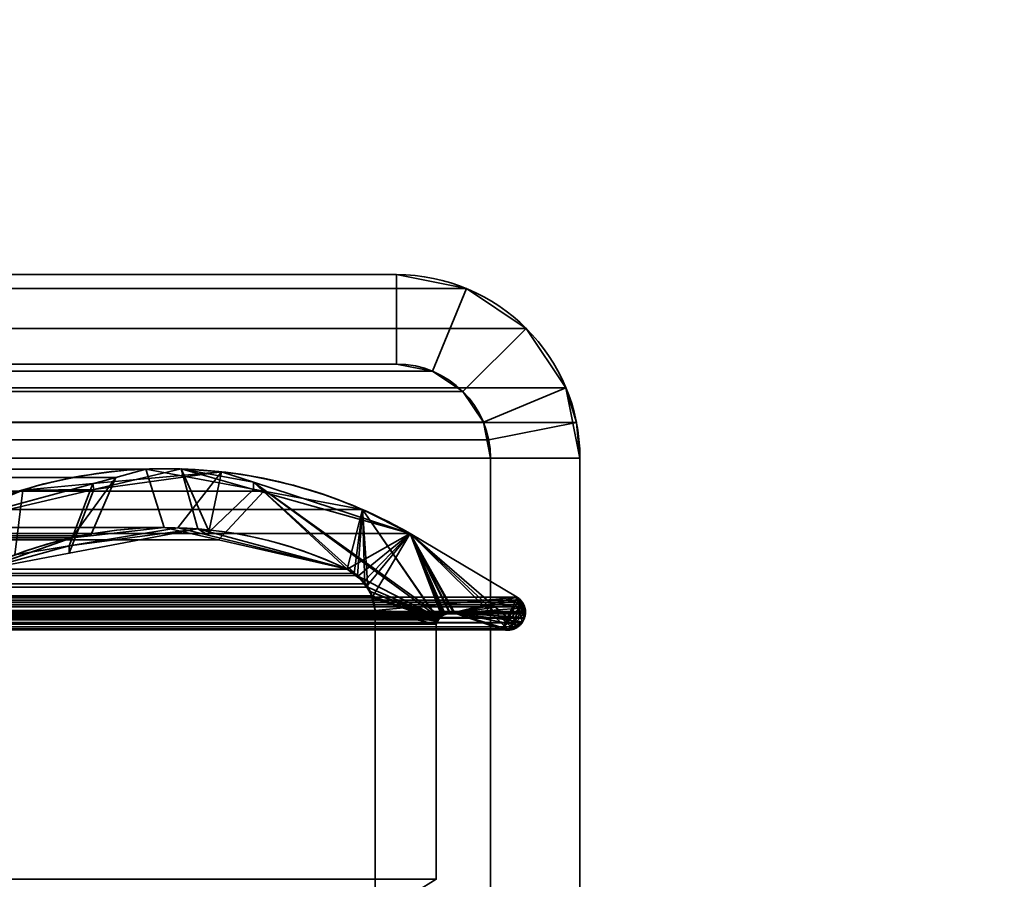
# Model space of a CAD drawing. Header units: millimetres. Extents: x -603 to 3703, y -121 to 193.
# Tile 689 of 1056: x 1967 to 1984, y 7 to 22. Entities that reach past the tile are written whole.
import ezdxf

# ---------------------------------------------------------------- set-up
doc = ezdxf.new("R2010")
doc.units = ezdxf.units.MM
doc.layers.add('152', color=7, linetype='Continuous', true_color=0xffffff)

# ---------------------------------------------------------------- blocks, each defined once
blk = doc.blocks.new('UG_SURFACE_069')
at = {"layer": '152', "color": 7, "linetype": 'Continuous', "lineweight": 35}
for points in [[(1028.805, 13.867, 2018.445), (1971.195, 13.867, 2018.445), (1969.219, 14.236, 2016.469)], [(1030.781, 14.236, 2016.469), (1028.805, 13.867, 2018.445), (1969.219, 14.236, 2016.469)], [(1969.219, 14.236, 2016.469), (1968.712, 14.098, 2015.962), (1031.288, 14.098, 2015.962), (1030.781, 14.236, 2016.469)], [(1968.712, 14.098, 2015.962), (1969.219, 14.236, 2016.469), (1969.522, 13.256, 2016.772), (1968.288, 13.119, 2015.538)], [(1970.436, 13.048, 2017.686), (1969.522, 13.256, 2016.772), (1969.219, 14.236, 2016.469), (1971.195, 13.867, 2018.445)], [(1031.288, 14.098, 2015.962), (1968.712, 14.098, 2015.962), (1966.363, 13.458, 2013.613), (1033.637, 13.458, 2013.613)], [(1967.977, 13.084, 2015.227), (1966.432, 12.543, 2013.682), (1966.363, 13.458, 2013.613), (1968.712, 14.098, 2015.962)], [(1968.288, 13.119, 2015.538), (1967.977, 13.084, 2015.227), (1968.712, 14.098, 2015.962)], [(1972.85, 13.558, 2020.1), (1971.195, 13.867, 2018.445), (1028.805, 13.867, 2018.445), (1027.15, 13.558, 2020.1)], [(1971.195, 13.867, 2018.445), (1972.85, 13.558, 2020.1), (1972.595, 12.557, 2019.845), (1970.436, 13.048, 2017.686)], [(1027.15, 13.558, 2020.1), (1026.348, 13.155, 2020.902), (1973.652, 13.155, 2020.902)], [(1027.15, 13.558, 2020.1), (1973.652, 13.155, 2020.902), (1972.85, 13.558, 2020.1)], [(1972.713, 12.484, 2019.963), (1972.595, 12.557, 2019.845), (1972.85, 13.558, 2020.1)], [(1972.85, 13.558, 2020.1), (1972.77, 12.449, 2020.02), (1972.713, 12.484, 2019.963)], [(1972.89, 12.314, 2020.139), (1972.77, 12.449, 2020.02), (1972.85, 13.558, 2020.1)], [(1972.85, 13.558, 2020.1), (1972.942, 12.254, 2020.192), (1972.89, 12.314, 2020.139)], [(1973.01, 12.108, 2020.26), (1972.942, 12.254, 2020.192), (1972.85, 13.558, 2020.1), (1974.12, 11.706, 2021.37)], [(1974.183, 11.77, 2021.433), (1974.127, 11.713, 2021.377), (1972.85, 13.558, 2020.1), (1973.652, 13.155, 2020.902)], [(1974.127, 11.713, 2021.377), (1974.12, 11.706, 2021.37), (1972.85, 13.558, 2020.1)], [(1970.436, 13.048, 2017.686), (1029.564, 13.045, 2017.686), (1030.499, 13.256, 2016.751)], [(1030.499, 13.256, 2016.751), (1031.696, 12.978, 2015.554), (1968.288, 13.119, 2015.538)], [(1968.288, 13.119, 2015.538), (1969.522, 13.256, 2016.772), (1030.499, 13.256, 2016.751)], [(1969.522, 13.256, 2016.772), (1970.436, 13.048, 2017.686), (1030.499, 13.256, 2016.751)], [(1975.445, 12.088, 2022.695), (1973.652, 13.155, 2020.902), (1026.348, 13.155, 2020.902), (1024.555, 12.088, 2022.695)], [(1967.977, 13.084, 2015.227), (1968.288, 13.119, 2015.538), (1031.696, 12.978, 2015.554)], [(1967.977, 13.084, 2015.227), (1031.696, 12.978, 2015.554), (1033.568, 12.543, 2013.682)], [(1033.568, 12.543, 2013.682), (1966.432, 12.543, 2013.682), (1967.977, 13.084, 2015.227)], [(1973.652, 13.155, 2020.902), (1975.378, 11.555, 2022.628), (1975.346, 11.541, 2022.596), (1975.291, 11.544, 2022.541)], [(1973.652, 13.155, 2020.902), (1975.461, 11.591, 2022.711), (1975.46, 11.59, 2022.71), (1975.378, 11.555, 2022.628)], [(1973.652, 13.155, 2020.902), (1974.199, 11.786, 2021.449), (1974.183, 11.77, 2021.433)], [(1973.652, 13.155, 2020.902), (1974.4, 11.817, 2021.65), (1974.385, 11.819, 2021.636)], [(1975.528, 11.658, 2022.778), (1975.461, 11.591, 2022.711), (1973.652, 13.155, 2020.902), (1975.445, 12.088, 2022.695)], [(1973.652, 13.155, 2020.902), (1974.323, 11.826, 2021.573), (1974.313, 11.823, 2021.564)], [(1975.291, 11.544, 2022.541), (1975.197, 11.548, 2022.447), (1974.4, 11.817, 2021.65), (1973.652, 13.155, 2020.902)], [(1974.385, 11.819, 2021.636), (1974.323, 11.826, 2021.573), (1973.652, 13.155, 2020.902)], [(1974.313, 11.823, 2021.564), (1974.239, 11.799, 2021.489), (1974.199, 11.786, 2021.449), (1973.652, 13.155, 2020.902)], [(1972.595, 12.557, 2019.845), (1027.405, 12.557, 2019.845), (1029.564, 13.045, 2017.686)], [(1029.564, 13.045, 2017.686), (1970.436, 13.048, 2017.686), (1972.595, 12.557, 2019.845)], [(1027.29, 12.475, 2019.96), (1027.405, 12.557, 2019.845), (1972.595, 12.557, 2019.845)], [(1972.595, 12.557, 2019.845), (1972.713, 12.484, 2019.963), (1027.29, 12.475, 2019.96)], [(1972.77, 12.449, 2020.02), (1027.11, 12.316, 2020.14), (1027.153, 12.377, 2020.097)], [(1972.77, 12.449, 2020.02), (1972.89, 12.314, 2020.139), (1027.11, 12.316, 2020.14)], [(1027.153, 12.377, 2020.097), (1027.29, 12.475, 2019.96), (1972.713, 12.484, 2019.963)], [(1972.713, 12.484, 2019.963), (1972.77, 12.449, 2020.02), (1027.153, 12.377, 2020.097)], [(1972.942, 12.254, 2020.192), (1026.993, 12.107, 2020.257), (1027.022, 12.19, 2020.228)], [(1972.942, 12.254, 2020.192), (1973.01, 12.108, 2020.26), (1026.993, 12.107, 2020.257)], [(1027.022, 12.19, 2020.228), (1027.11, 12.316, 2020.14), (1972.89, 12.314, 2020.139)], [(1972.89, 12.314, 2020.139), (1972.942, 12.254, 2020.192), (1027.022, 12.19, 2020.228)], [(1024.555, 12.088, 2022.695), (1024.501, 12.038, 2022.749), (1975.498, 12.036, 2022.748)], [(1975.498, 12.036, 2022.748), (1975.445, 12.088, 2022.695), (1024.555, 12.088, 2022.695)], [(1026.955, 11.998, 2020.295), (1026.993, 12.107, 2020.257), (1973.01, 12.108, 2020.26)], [(1973.01, 12.108, 2020.26), (1973.025, 12.075, 2020.275), (1026.955, 11.998, 2020.295)], [(1973.025, 12.075, 2020.275), (1973.062, 11.866, 2020.312), (1026.955, 11.998, 2020.295)], [(1974.12, 11.706, 2021.37), (1973.025, 12.075, 2020.275), (1973.01, 12.108, 2020.26)], [(1974.12, 11.706, 2021.37), (1974.089, 11.633, 2021.339), (1973.062, 11.866, 2020.312), (1973.025, 12.075, 2020.275)], [(1975.568, 11.736, 2022.818), (1975.445, 12.088, 2022.695), (1975.498, 12.036, 2022.748)], [(1975.568, 11.736, 2022.818), (1975.531, 11.662, 2022.781), (1975.528, 11.658, 2022.778), (1975.445, 12.088, 2022.695)], [(1024.422, 11.898, 2022.828), (1024.416, 11.838, 2022.835), (1975.585, 11.846, 2022.835)], [(1024.432, 11.926, 2022.818), (1024.422, 11.898, 2022.828), (1975.585, 11.846, 2022.835)], [(1975.552, 11.965, 2022.802), (1024.447, 11.966, 2022.803), (1024.432, 11.926, 2022.818)], [(1024.432, 11.926, 2022.818), (1975.569, 11.932, 2022.819), (1975.552, 11.965, 2022.802)], [(1024.432, 11.926, 2022.818), (1975.57, 11.927, 2022.82), (1975.569, 11.932, 2022.819)], [(1975.585, 11.846, 2022.835), (1975.57, 11.927, 2022.82), (1024.432, 11.926, 2022.818)], [(1024.452, 11.978, 2022.799), (1024.447, 11.966, 2022.803), (1975.552, 11.965, 2022.802)], [(1975.552, 11.965, 2022.802), (1024.476, 12.015, 2022.774), (1024.452, 11.978, 2022.799)], [(1024.501, 12.038, 2022.749), (1024.476, 12.015, 2022.774), (1975.533, 12.003, 2022.783)], [(1024.476, 12.015, 2022.774), (1975.552, 11.965, 2022.802), (1975.533, 12.003, 2022.783)], [(1975.533, 12.003, 2022.783), (1975.498, 12.036, 2022.748), (1024.501, 12.038, 2022.749)], [(1973.062, 11.866, 2020.312), (1026.938, 11.866, 2020.312), (1026.955, 11.998, 2020.295)], [(1975.568, 11.736, 2022.818), (1975.498, 12.036, 2022.748), (1975.533, 12.003, 2022.783), (1975.552, 11.965, 2022.802)], [(1975.552, 11.965, 2022.802), (1975.585, 11.838, 2022.835), (1975.584, 11.809, 2022.835)], [(1975.552, 11.965, 2022.802), (1975.569, 11.932, 2022.819), (1975.57, 11.927, 2022.82)], [(1975.57, 11.927, 2022.82), (1975.585, 11.846, 2022.835), (1975.585, 11.838, 2022.835), (1975.552, 11.965, 2022.802)], [(1975.584, 11.809, 2022.835), (1975.572, 11.745, 2022.822), (1975.568, 11.736, 2022.818), (1975.552, 11.965, 2022.802)], [(1975.585, 11.838, 2022.835), (1024.416, 11.838, 2022.835), (1024.415, 11.828, 2022.835)], [(1024.415, 11.828, 2022.835), (1024.424, 11.758, 2022.826), (1975.585, 11.838, 2022.835)], [(1024.416, 11.838, 2022.835), (1975.585, 11.838, 2022.835), (1975.585, 11.846, 2022.835)], [(1975.584, 11.809, 2022.835), (1975.585, 11.838, 2022.835), (1024.424, 11.758, 2022.826)], [(1975.584, 11.809, 2022.835), (1024.424, 11.758, 2022.826), (1024.428, 11.745, 2022.822)], [(1024.428, 11.745, 2022.822), (1975.572, 11.745, 2022.822), (1975.584, 11.809, 2022.835)], [(1024.432, 11.736, 2022.818), (1975.568, 11.736, 2022.818), (1975.572, 11.745, 2022.822), (1024.428, 11.745, 2022.822)], [(1975.531, 11.662, 2022.781), (1024.432, 11.736, 2022.818), (1024.469, 11.662, 2022.781)], [(1975.531, 11.662, 2022.781), (1975.568, 11.736, 2022.818), (1024.432, 11.736, 2022.818)], [(1974.4, 11.817, 2021.65), (1975.197, 11.548, 2022.447), (1024.803, 11.548, 2022.447), (1025.6, 11.817, 2021.65)], [(1974.4, 11.817, 2021.65), (1025.6, 11.817, 2021.65), (1025.614, 11.818, 2021.636)], [(1974.323, 11.826, 2021.573), (1025.614, 11.818, 2021.636), (1025.687, 11.82, 2021.563)], [(1974.323, 11.826, 2021.573), (1974.385, 11.819, 2021.636), (1025.614, 11.818, 2021.636)], [(1025.614, 11.818, 2021.636), (1974.385, 11.819, 2021.636), (1974.4, 11.817, 2021.65)], [(1025.687, 11.82, 2021.563), (1974.313, 11.823, 2021.564), (1974.323, 11.826, 2021.573)], [(1974.313, 11.823, 2021.564), (1025.687, 11.82, 2021.563), (1025.717, 11.821, 2021.533)], [(1025.717, 11.821, 2021.533), (1974.239, 11.799, 2021.489), (1974.313, 11.823, 2021.564)], [(1025.717, 11.821, 2021.533), (1025.76, 11.8, 2021.49), (1974.239, 11.799, 2021.489)], [(1974.199, 11.786, 2021.449), (1025.76, 11.8, 2021.49), (1025.818, 11.772, 2021.432)], [(1974.199, 11.786, 2021.449), (1974.239, 11.799, 2021.489), (1025.76, 11.8, 2021.49)], [(1025.818, 11.772, 2021.432), (1974.183, 11.77, 2021.433), (1974.199, 11.786, 2021.449)], [(1974.183, 11.77, 2021.433), (1025.818, 11.772, 2021.432), (1025.826, 11.768, 2021.424)], [(1025.826, 11.768, 2021.424), (1974.127, 11.713, 2021.377), (1974.183, 11.77, 2021.433)], [(1025.826, 11.768, 2021.424), (1025.873, 11.713, 2021.377), (1974.127, 11.713, 2021.377)], [(1026.938, 6.719, 2020.312), (1026.938, 11.866, 2020.312), (1973.062, 11.866, 2020.312), (1973.062, 6.719, 2020.312)], [(1973.062, 6.719, 2020.312), (1973.062, 11.866, 2020.312), (1974.089, 11.633, 2021.339), (1974.089, 7.354, 2021.339)], [(1024.469, 11.662, 2022.781), (1024.472, 11.658, 2022.778), (1975.528, 11.658, 2022.778), (1975.531, 11.662, 2022.781)], [(1975.528, 11.658, 2022.778), (1024.472, 11.658, 2022.778), (1024.539, 11.592, 2022.711)], [(1024.539, 11.592, 2022.711), (1975.461, 11.591, 2022.711), (1975.528, 11.658, 2022.778)], [(1975.46, 11.59, 2022.71), (1024.539, 11.592, 2022.711), (1024.541, 11.59, 2022.709)], [(1975.46, 11.59, 2022.71), (1975.461, 11.591, 2022.711), (1024.539, 11.592, 2022.711)], [(1975.46, 11.59, 2022.71), (1024.541, 11.59, 2022.709), (1024.622, 11.555, 2022.628)], [(1024.622, 11.555, 2022.628), (1975.378, 11.555, 2022.628), (1975.46, 11.59, 2022.71)], [(1974.12, 11.706, 2021.37), (1025.873, 11.713, 2021.377), (1025.88, 11.705, 2021.37)], [(1974.12, 11.706, 2021.37), (1974.127, 11.713, 2021.377), (1025.873, 11.713, 2021.377)], [(1025.88, 11.705, 2021.37), (1974.089, 11.633, 2021.339), (1974.12, 11.706, 2021.37)], [(1025.88, 11.705, 2021.37), (1025.911, 11.633, 2021.339), (1974.089, 11.633, 2021.339)], [(1974.089, 7.354, 2021.339), (1974.089, 11.633, 2021.339), (1025.911, 11.633, 2021.339), (1025.911, 7.354, 2021.339)], [(1975.378, 11.555, 2022.628), (1024.622, 11.555, 2022.628), (1024.658, 11.54, 2022.592)], [(1975.346, 11.541, 2022.596), (1975.378, 11.555, 2022.628), (1024.658, 11.54, 2022.592)], [(1975.346, 11.541, 2022.596), (1024.658, 11.54, 2022.592), (1024.709, 11.541, 2022.541)], [(1024.709, 11.541, 2022.541), (1975.291, 11.544, 2022.541), (1975.346, 11.541, 2022.596)], [(1975.291, 11.544, 2022.541), (1024.709, 11.541, 2022.541), (1024.783, 11.543, 2022.467)], [(1024.783, 11.543, 2022.467), (1975.197, 11.548, 2022.447), (1975.291, 11.544, 2022.541)], [(1024.783, 11.543, 2022.467), (1024.803, 11.548, 2022.447), (1975.197, 11.548, 2022.447)]]:
    blk.add_3dface(points, dxfattribs=at)
blk = doc.blocks.new('UG_SURFACE_070')
at = {"layer": '152', "color": 7, "linetype": 'Continuous', "lineweight": 35}
for points in [[(1967.931, 12.826, 2015.181), (1970.088, 13.234, 2017.338), (1969.808, 14.239, 2017.058), (1968.343, 13.896, 2015.593)], [(1968.343, 13.896, 2015.593), (1969.808, 14.239, 2017.058), (1970.486, 14.191, -8.75)], [(1969.808, 14.239, 2017.058), (1971.022, 14.015, -8.75), (1970.486, 14.191, -8.75)], [(1969.808, 14.239, 2017.058), (1971.022, 13.897, 2018.272), (1971.022, 14.015, -8.75)], [(1969.808, 14.239, 2017.058), (1970.088, 13.234, 2017.338), (1970.278, 13.183, 2017.528)], [(1971.022, 13.897, 2018.272), (1969.808, 14.239, 2017.058), (1970.278, 13.183, 2017.528)], [(1968.328, 13.993, -8.75), (1970.486, 14.191, -8.75), (1969.753, 13.253, -8.75), (1967.929, 12.948, -8.75)], [(1970.486, 14.191, -8.75), (1968.328, 13.993, -8.75), (1968.343, 13.896, 2015.593)], [(1970.261, 13.128, -8.75), (1969.753, 13.253, -8.75), (1970.486, 14.191, -8.75)], [(1970.486, 14.191, -8.75), (1971.022, 14.015, -8.75), (1972.595, 12.557, -8.75), (1970.261, 13.128, -8.75)], [(1965.663, 13.267, 2012.913), (1968.343, 13.896, 2015.593), (1967.151, 13.885, -8.75)], [(1968.343, 13.896, 2015.593), (1965.663, 13.267, 2012.913), (1966.432, 12.543, 2013.682), (1967.931, 12.826, 2015.181)], [(1967.151, 13.885, -8.75), (1965.663, 13.267, -8.75), (1965.663, 13.267, 2012.913)], [(1967.018, 12.796, -8.75), (1966.432, 12.543, -8.75), (1965.663, 13.267, -8.75), (1967.151, 13.885, -8.75)], [(1967.929, 12.948, -8.75), (1967.018, 12.796, -8.75), (1967.151, 13.885, -8.75), (1968.328, 13.993, -8.75)], [(1968.343, 13.896, 2015.593), (1968.328, 13.993, -8.75), (1967.151, 13.885, -8.75)], [(1970.278, 13.183, 2017.528), (1972.595, 12.557, 2019.845), (1973.652, 13.155, 2020.902), (1971.022, 13.897, 2018.272)], [(1973.652, 13.155, -8.75), (1971.022, 14.015, -8.75), (1971.022, 13.897, 2018.272)], [(1971.022, 14.015, -8.75), (1974.142, 11.736, -8.75), (1972.786, 12.435, -8.75), (1972.771, 12.445, -8.75)], [(1972.771, 12.445, -8.75), (1972.595, 12.557, -8.75), (1971.022, 14.015, -8.75)], [(1971.022, 14.015, -8.75), (1973.652, 13.155, -8.75), (1974.223, 11.8, -8.75), (1974.174, 11.762, -8.75)], [(1974.174, 11.762, -8.75), (1974.142, 11.736, -8.75), (1971.022, 14.015, -8.75)], [(1971.022, 13.897, 2018.272), (1973.652, 13.155, 2020.902), (1973.652, 13.155, -8.75)], [(1970.088, 13.234, 2017.338), (1967.929, 12.948, -8.75), (1969.753, 13.253, -8.75)], [(1970.088, 13.234, 2017.338), (1967.931, 12.826, 2015.181), (1967.929, 12.948, -8.75)], [(1970.088, 13.234, 2017.338), (1969.753, 13.253, -8.75), (1970.261, 13.128, -8.75)], [(1970.261, 13.128, -8.75), (1970.278, 13.183, 2017.528), (1970.088, 13.234, 2017.338)], [(1970.278, 13.183, 2017.528), (1970.261, 13.128, -8.75), (1972.595, 12.557, -8.75)], [(1972.595, 12.557, -8.75), (1972.595, 12.557, 2019.845), (1970.278, 13.183, 2017.528)], [(1973.652, 13.155, 2020.902), (1972.595, 12.557, 2019.845), (1972.765, 12.429, 2020.015)], [(1972.765, 12.429, 2020.015), (1972.872, 12.349, 2020.123), (1973.652, 13.155, 2020.902)], [(1973.652, 13.155, 2020.902), (1972.872, 12.349, 2020.123), (1972.918, 12.268, 2020.169)], [(1972.918, 12.268, 2020.169), (1973.02, 12.091, 2020.27), (1973.652, 13.155, 2020.902)], [(1975.445, 12.088, 2022.695), (1973.652, 13.155, 2020.902), (1973.02, 12.091, 2020.27), (1973.021, 12.086, 2020.271)], [(1975.445, 12.088, -8.75), (1973.652, 13.155, -8.75), (1973.652, 13.155, 2020.902), (1975.445, 12.088, 2022.695)], [(1975.197, 11.548, -8.75), (1974.4, 11.817, -8.75), (1973.652, 13.155, -8.75), (1975.445, 12.088, -8.75)], [(1973.652, 13.155, -8.75), (1974.323, 11.826, -8.75), (1974.319, 11.825, -8.75)], [(1974.319, 11.825, -8.75), (1974.24, 11.805, -8.75), (1973.652, 13.155, -8.75)], [(1974.24, 11.805, -8.75), (1974.223, 11.8, -8.75), (1973.652, 13.155, -8.75)], [(1974.4, 11.817, -8.75), (1974.323, 11.826, -8.75), (1973.652, 13.155, -8.75)], [(1967.929, 12.948, -8.75), (1967.931, 12.826, 2015.181), (1966.432, 12.543, 2013.682)], [(1966.432, 12.543, 2013.682), (1967.018, 12.796, -8.75), (1967.929, 12.948, -8.75)], [(1972.771, 12.445, -8.75), (1972.765, 12.429, 2020.015), (1972.595, 12.557, 2019.845)], [(1972.595, 12.557, 2019.845), (1972.595, 12.557, -8.75), (1972.771, 12.445, -8.75)], [(1972.765, 12.429, 2020.015), (1972.771, 12.445, -8.75), (1972.786, 12.435, -8.75)], [(1972.786, 12.435, -8.75), (1972.872, 12.349, 2020.123), (1972.765, 12.429, 2020.015)], [(1972.915, 12.269, -8.75), (1972.786, 12.435, -8.75), (1974.142, 11.736, -8.75)], [(1972.786, 12.435, -8.75), (1972.918, 12.268, 2020.169), (1972.872, 12.349, 2020.123)], [(1972.786, 12.435, -8.75), (1972.915, 12.269, -8.75), (1972.918, 12.268, 2020.169)], [(1974.142, 11.736, -8.75), (1972.982, 12.182, -8.75), (1972.915, 12.269, -8.75)], [(1972.918, 12.268, 2020.169), (1972.915, 12.269, -8.75), (1972.982, 12.182, -8.75)], [(1972.982, 12.182, -8.75), (1973.02, 12.091, 2020.27), (1972.918, 12.268, 2020.169)], [(1972.982, 12.182, -8.75), (1974.142, 11.736, -8.75), (1974.126, 11.706, -8.75)], [(1973.007, 12.083, -8.75), (1972.982, 12.182, -8.75), (1974.126, 11.706, -8.75)], [(1973.02, 12.091, 2020.27), (1972.982, 12.182, -8.75), (1973.007, 12.083, -8.75)], [(1973.007, 12.083, -8.75), (1973.021, 12.086, 2020.271), (1973.02, 12.091, 2020.27)], [(1973.021, 12.086, 2020.271), (1973.007, 12.083, -8.75), (1973.062, 11.866, -8.75)], [(1974.126, 11.706, -8.75), (1974.089, 11.633, -8.75), (1973.062, 11.866, -8.75), (1973.007, 12.083, -8.75)], [(1973.021, 12.086, 2020.271), (1973.062, 11.866, 2020.312), (1975.445, 12.088, 2022.695)], [(1973.062, 11.866, -8.75), (1973.062, 11.866, 2020.312), (1973.021, 12.086, 2020.271)], [(1975.445, 12.088, 2022.695), (1973.062, 11.866, 2020.312), (1974.26, 11.815, 2021.51), (1974.319, 11.816, 2021.569)], [(1974.319, 11.816, 2021.569), (1974.4, 11.817, 2021.65), (1975.445, 12.088, 2022.695)], [(1975.483, 12.051, 2022.733), (1975.445, 12.088, 2022.695), (1974.4, 11.817, 2021.65)], [(1975.445, 12.088, -8.75), (1975.469, 12.07, -8.75), (1975.483, 12.054, -8.75), (1975.197, 11.548, -8.75)], [(1975.469, 12.07, -8.75), (1975.445, 12.088, -8.75), (1975.445, 12.088, 2022.695)], [(1975.445, 12.088, 2022.695), (1975.483, 12.051, 2022.733), (1975.469, 12.07, -8.75)], [(1975.483, 12.051, 2022.733), (1975.483, 12.054, -8.75), (1975.469, 12.07, -8.75)], [(1975.54, 11.988, 2022.79), (1975.533, 12.004, 2022.783), (1975.483, 12.051, 2022.733), (1974.4, 11.817, 2021.65)], [(1975.575, 11.911, 2022.825), (1975.54, 11.988, 2022.79), (1974.4, 11.817, 2021.65)], [(1974.4, 11.817, 2021.65), (1975.585, 11.83, 2022.835), (1975.576, 11.909, 2022.826), (1975.575, 11.911, 2022.825)], [(1975.197, 11.548, -8.75), (1975.483, 12.054, -8.75), (1975.541, 11.988, -8.75)], [(1975.3, 11.539, -8.75), (1975.197, 11.548, -8.75), (1975.541, 11.988, -8.75)], [(1975.3, 11.539, -8.75), (1975.541, 11.988, -8.75), (1975.546, 11.982, -8.75), (1975.57, 11.91, -8.75)], [(1975.57, 11.91, -8.75), (1975.584, 11.868, -8.75), (1975.58, 11.831, -8.75), (1975.3, 11.539, -8.75)], [(1975.541, 11.988, -8.75), (1975.483, 12.054, -8.75), (1975.483, 12.051, 2022.733)], [(1975.483, 12.051, 2022.733), (1975.533, 12.004, 2022.783), (1975.541, 11.988, -8.75)], [(1975.533, 12.004, 2022.783), (1975.54, 11.988, 2022.79), (1975.541, 11.988, -8.75)], [(1975.57, 11.91, -8.75), (1975.546, 11.982, -8.75), (1975.54, 11.988, 2022.79)], [(1975.54, 11.988, 2022.79), (1975.575, 11.911, 2022.825), (1975.57, 11.91, -8.75)], [(1975.546, 11.982, -8.75), (1975.541, 11.988, -8.75), (1975.54, 11.988, 2022.79)], [(1975.584, 11.868, -8.75), (1975.57, 11.91, -8.75), (1975.575, 11.911, 2022.825)], [(1975.58, 11.831, -8.75), (1975.584, 11.868, -8.75), (1975.575, 11.911, 2022.825)], [(1975.575, 11.911, 2022.825), (1975.576, 11.909, 2022.826), (1975.58, 11.831, -8.75)], [(1975.576, 11.909, 2022.826), (1975.585, 11.83, 2022.835), (1975.58, 11.831, -8.75)], [(1974.089, 11.633, -8.75), (1974.089, 7.354, -8.75), (1973.062, 6.719, -8.75), (1973.062, 11.866, -8.75)], [(1973.062, 11.866, 2020.312), (1974.163, 11.759, 2021.413), (1974.172, 11.764, 2021.422)], [(1973.062, 11.866, 2020.312), (1974.107, 11.682, 2021.357), (1974.124, 11.705, 2021.374)], [(1974.172, 11.764, 2021.422), (1974.24, 11.804, 2021.49), (1973.062, 11.866, 2020.312)], [(1974.24, 11.804, 2021.49), (1974.26, 11.815, 2021.51), (1973.062, 11.866, 2020.312)], [(1973.062, 11.866, 2020.312), (1974.089, 11.633, 2021.339), (1974.107, 11.682, 2021.357)], [(1974.124, 11.705, 2021.374), (1974.163, 11.759, 2021.413), (1973.062, 11.866, 2020.312)], [(1974.089, 7.354, 2021.339), (1974.089, 11.633, 2021.339), (1973.062, 11.866, 2020.312), (1973.062, 6.719, 2020.312)], [(1973.062, 6.719, 2020.312), (1973.062, 11.866, 2020.312), (1973.062, 11.866, -8.75), (1973.062, 6.719, -8.75)], [(1974.163, 11.759, 2021.413), (1974.124, 11.705, 2021.374), (1974.126, 11.706, -8.75)], [(1974.163, 11.759, 2021.413), (1974.126, 11.706, -8.75), (1974.142, 11.736, -8.75)], [(1974.163, 11.759, 2021.413), (1974.142, 11.736, -8.75), (1974.174, 11.762, -8.75)], [(1974.174, 11.762, -8.75), (1974.172, 11.764, 2021.422), (1974.163, 11.759, 2021.413)], [(1974.223, 11.8, -8.75), (1974.24, 11.804, 2021.49), (1974.172, 11.764, 2021.422)], [(1974.172, 11.764, 2021.422), (1974.174, 11.762, -8.75), (1974.223, 11.8, -8.75)], [(1974.223, 11.8, -8.75), (1974.24, 11.805, -8.75), (1974.24, 11.804, 2021.49)], [(1974.26, 11.815, 2021.51), (1974.24, 11.805, -8.75), (1974.319, 11.825, -8.75)], [(1974.26, 11.815, 2021.51), (1974.24, 11.804, 2021.49), (1974.24, 11.805, -8.75)], [(1974.319, 11.825, -8.75), (1974.319, 11.816, 2021.569), (1974.26, 11.815, 2021.51)], [(1974.319, 11.816, 2021.569), (1974.319, 11.825, -8.75), (1974.323, 11.826, -8.75)], [(1974.319, 11.816, 2021.569), (1974.323, 11.826, -8.75), (1974.4, 11.817, -8.75)], [(1974.4, 11.817, -8.75), (1974.4, 11.817, 2021.65), (1974.319, 11.816, 2021.569)], [(1975.572, 11.745, 2022.822), (1975.585, 11.825, 2022.835), (1975.585, 11.83, 2022.835), (1974.4, 11.817, 2021.65)], [(1974.4, 11.817, -8.75), (1975.197, 11.548, -8.75), (1975.197, 11.548, 2022.447), (1974.4, 11.817, 2021.65)], [(1975.478, 11.614, 2022.728), (1974.4, 11.817, 2021.65), (1975.299, 11.544, 2022.549), (1975.397, 11.557, 2022.647)], [(1974.4, 11.817, 2021.65), (1975.197, 11.548, 2022.447), (1975.248, 11.537, 2022.498), (1975.299, 11.544, 2022.549)], [(1974.4, 11.817, 2021.65), (1975.536, 11.674, 2022.786), (1975.572, 11.745, 2022.822)], [(1975.478, 11.614, 2022.728), (1975.529, 11.658, 2022.779), (1975.536, 11.674, 2022.786), (1974.4, 11.817, 2021.65)], [(1975.58, 11.831, -8.75), (1975.572, 11.745, -8.75), (1975.534, 11.674, -8.75), (1975.3, 11.539, -8.75)], [(1975.536, 11.674, 2022.786), (1975.534, 11.674, -8.75), (1975.572, 11.745, -8.75)], [(1975.572, 11.745, -8.75), (1975.572, 11.745, 2022.822), (1975.536, 11.674, 2022.786)], [(1975.58, 11.831, -8.75), (1975.585, 11.825, 2022.835), (1975.572, 11.745, 2022.822)], [(1975.572, 11.745, 2022.822), (1975.572, 11.745, -8.75), (1975.58, 11.831, -8.75)], [(1975.58, 11.831, -8.75), (1975.585, 11.83, 2022.835), (1975.585, 11.825, 2022.835)], [(1974.107, 11.682, 2021.357), (1974.089, 11.633, -8.75), (1974.126, 11.706, -8.75)], [(1974.107, 11.682, 2021.357), (1974.089, 11.633, 2021.339), (1974.089, 11.633, -8.75)], [(1974.089, 7.354, -8.75), (1974.089, 11.633, -8.75), (1974.089, 11.633, 2021.339), (1974.089, 7.354, 2021.339)], [(1974.126, 11.706, -8.75), (1974.124, 11.705, 2021.374), (1974.107, 11.682, 2021.357)], [(1975.396, 11.56, -8.75), (1975.32, 11.537, -8.75), (1975.3, 11.539, -8.75), (1975.534, 11.674, -8.75)], [(1975.477, 11.612, -8.75), (1975.425, 11.569, -8.75), (1975.396, 11.56, -8.75), (1975.534, 11.674, -8.75)], [(1975.397, 11.557, 2022.647), (1975.396, 11.56, -8.75), (1975.425, 11.569, -8.75)], [(1975.397, 11.557, 2022.647), (1975.402, 11.558, 2022.652), (1975.433, 11.573, 2022.682), (1975.478, 11.614, 2022.728)], [(1975.425, 11.569, -8.75), (1975.402, 11.558, 2022.652), (1975.397, 11.557, 2022.647)], [(1975.425, 11.569, -8.75), (1975.433, 11.573, 2022.682), (1975.402, 11.558, 2022.652)], [(1975.433, 11.573, 2022.682), (1975.425, 11.569, -8.75), (1975.477, 11.612, -8.75)], [(1975.477, 11.612, -8.75), (1975.478, 11.614, 2022.728), (1975.433, 11.573, 2022.682)], [(1975.534, 11.674, -8.75), (1975.52, 11.647, -8.75), (1975.477, 11.612, -8.75)], [(1975.478, 11.614, 2022.728), (1975.477, 11.612, -8.75), (1975.52, 11.647, -8.75)], [(1975.52, 11.647, -8.75), (1975.529, 11.658, 2022.779), (1975.478, 11.614, 2022.728)], [(1975.529, 11.658, 2022.779), (1975.52, 11.647, -8.75), (1975.534, 11.674, -8.75)], [(1975.534, 11.674, -8.75), (1975.536, 11.674, 2022.786), (1975.529, 11.658, 2022.779)], [(1975.248, 11.537, 2022.498), (1975.197, 11.548, -8.75), (1975.3, 11.539, -8.75)], [(1975.248, 11.537, 2022.498), (1975.197, 11.548, 2022.447), (1975.197, 11.548, -8.75)], [(1975.3, 11.539, -8.75), (1975.299, 11.544, 2022.549), (1975.248, 11.537, 2022.498)], [(1975.396, 11.56, -8.75), (1975.397, 11.557, 2022.647), (1975.299, 11.544, 2022.549)], [(1975.299, 11.544, 2022.549), (1975.32, 11.537, -8.75), (1975.396, 11.56, -8.75)], [(1975.299, 11.544, 2022.549), (1975.3, 11.539, -8.75), (1975.32, 11.537, -8.75)]]:
    blk.add_3dface(points, dxfattribs=at)
blk = doc.blocks.new('UG_SURFACE_094')
at = {"layer": '152', "color": 252, "linetype": 'Continuous', "lineweight": 35}
for points in [[(1973.42, 17.5, 2020.67), (1026.58, 17.5, 2020.67), (1025.401, 17.266, 2021.849), (1974.599, 17.266, 2021.849)], [(1026.58, 17.5, 2020.67), (1973.42, 17.5, 2020.67), (1965.11, 17.5, 2012.36), (1034.89, 17.5, 2012.36)], [(1973.42, 16, 2020.67), (1965.11, 16, 2012.36), (1965.11, 17.5, 2012.36), (1973.42, 17.5, 2020.67)], [(1973.42, 17.5, 2020.67), (1974.599, 17.266, 2021.849), (1974.025, 15.88, 2021.275), (1973.42, 16, 2020.67)], [(1974.599, 17.266, 2021.849), (1025.401, 17.266, 2021.849), (1024.402, 16.598, 2022.848), (1975.598, 16.598, 2022.848)], [(1974.599, 17.266, 2021.849), (1975.598, 16.598, 2022.848), (1974.537, 15.537, 2021.787), (1974.025, 15.88, 2021.275)], [(1975.598, 16.598, 2022.848), (1024.402, 16.598, 2022.848), (1023.734, 15.599, 2023.515), (1976.266, 15.599, 2023.515)], [(1974.88, 15.025, 2022.13), (1974.537, 15.537, 2021.787), (1975.598, 16.598, 2022.848), (1976.266, 15.599, 2023.515)], [(1974.537, 15.537, 2021.787), (1025.463, 15.537, 2021.787), (1025.975, 15.88, 2021.275), (1974.025, 15.88, 2021.275)], [(1974.025, 15.88, 2021.275), (1025.975, 15.88, 2021.275), (1026.58, 16, 2020.67), (1973.42, 16, 2020.67)], [(1026.58, 16, 2020.67), (1034.89, 16, 2012.36), (1965.11, 16, 2012.36), (1973.42, 16, 2020.67)], [(1976.441, 15.021, 2023.691), (1976.266, 15.599, 2023.515), (1023.734, 15.599, 2023.515), (1023.559, 15.021, 2023.691)], [(1974.88, 15.025, 2022.13), (1025.12, 15.025, 2022.13), (1025.463, 15.537, 2021.787), (1974.537, 15.537, 2021.787)], [(1974.97, 14.728, 2022.22), (1974.88, 15.025, 2022.13), (1976.266, 15.599, 2023.515), (1976.441, 15.021, 2023.691)], [(1023.559, 15.021, 2023.691), (1023.5, 14.42, 2023.75), (1976.5, 14.42, 2023.75)], [(1023.559, 15.021, 2023.691), (1976.5, 14.42, 2023.75), (1976.441, 15.021, 2023.691)], [(1025.03, 14.728, 2022.22), (1025.12, 15.025, 2022.13), (1974.88, 15.025, 2022.13), (1974.97, 14.728, 2022.22)], [(1975, 14.42, 2022.25), (1974.97, 14.728, 2022.22), (1976.441, 15.021, 2023.691), (1976.5, 14.42, 2023.75)], [(1975, 14.42, 2022.25), (1025, 14.42, 2022.25), (1025.03, 14.728, 2022.22)], [(1974.97, 14.728, 2022.22), (1975, 14.42, 2022.25), (1025.03, 14.728, 2022.22)], [(1023.5, -29.92, 2023.75), (1976.5, -29.92, 2023.75), (1976.5, 14.42, 2023.75), (1023.5, 14.42, 2023.75)], [(1025, -29.92, 2022.25), (1025, 14.42, 2022.25), (1975, 14.42, 2022.25), (1975, -29.92, 2022.25)], [(1975, -29.92, 2022.25), (1975, 14.42, 2022.25), (1976.5, 14.42, 2023.75), (1976.5, -29.92, 2023.75)]]:
    blk.add_3dface(points, dxfattribs=at)
blk = doc.blocks.new('UG_SURFACE_095')
at = {"layer": '152', "color": 252, "linetype": 'Continuous', "lineweight": 35}
for points in [[(1973.42, 17.5, 2020.67), (1973.42, 17.5, -8.75), (1965.11, 17.5, -8.75), (1965.11, 17.5, 2012.36)], [(1973.42, 16, -8.75), (1965.11, 16, -8.75), (1965.11, 17.5, -8.75), (1973.42, 17.5, -8.75)], [(1973.42, 17.5, 2020.67), (1965.11, 17.5, 2012.36), (1965.11, 16, 2012.36), (1973.42, 16, 2020.67)], [(1974.599, 17.266, 2021.849), (1974.599, 17.266, -8.75), (1973.42, 17.5, -8.75), (1973.42, 17.5, 2020.67)], [(1973.42, 17.5, -8.75), (1974.599, 17.266, -8.75), (1974.025, 15.88, -8.75), (1973.42, 16, -8.75)], [(1973.42, 16, 2020.67), (1974.025, 15.88, 2021.275), (1974.599, 17.266, 2021.849), (1973.42, 17.5, 2020.67)], [(1974.599, 17.266, -8.75), (1975.598, 16.598, -8.75), (1974.537, 15.537, -8.75), (1974.025, 15.88, -8.75)], [(1974.025, 15.88, 2021.275), (1974.537, 15.537, 2021.787), (1975.598, 16.598, 2022.848), (1974.599, 17.266, 2021.849)], [(1975.598, 16.598, 2022.848), (1975.598, 16.598, -8.75), (1974.599, 17.266, -8.75), (1974.599, 17.266, 2021.849)], [(1975.598, 16.598, -8.75), (1976.266, 15.599, -8.75), (1974.88, 15.025, -8.75), (1974.537, 15.537, -8.75)], [(1976.266, 15.599, 2023.515), (1975.598, 16.598, 2022.848), (1974.537, 15.537, 2021.787), (1974.88, 15.025, 2022.13)], [(1976.266, 15.599, 2023.515), (1976.266, 15.599, -8.75), (1975.598, 16.598, -8.75), (1975.598, 16.598, 2022.848)], [(1973.42, 16, 2020.67), (1965.11, 16, 2012.36), (1965.11, 16, -8.75), (1973.42, 16, -8.75)], [(1973.42, 16, 2020.67), (1973.42, 16, -8.75), (1974.025, 15.88, -8.75), (1974.025, 15.88, 2021.275)], [(1974.025, 15.88, 2021.275), (1974.025, 15.88, -8.75), (1974.537, 15.537, -8.75), (1974.537, 15.537, 2021.787)], [(1974.537, 15.537, 2021.787), (1974.537, 15.537, -8.75), (1974.88, 15.025, -8.75), (1974.88, 15.025, 2022.13)], [(1975, 14.42, -8.75), (1974.88, 15.025, -8.75), (1976.266, 15.599, -8.75), (1976.5, 14.42, -8.75)], [(1976.441, 15.021, 2023.691), (1976.266, 15.599, 2023.515), (1974.88, 15.025, 2022.13), (1974.97, 14.728, 2022.22)], [(1976.5, 14.42, -8.75), (1976.266, 15.599, -8.75), (1976.266, 15.599, 2023.515)], [(1976.266, 15.599, 2023.515), (1976.441, 15.021, 2023.691), (1976.5, 14.42, -8.75)], [(1975, 14.42, -8.75), (1974.97, 14.728, 2022.22), (1974.88, 15.025, 2022.13)], [(1974.88, 15.025, 2022.13), (1974.88, 15.025, -8.75), (1975, 14.42, -8.75)], [(1976.5, 14.42, 2023.75), (1976.441, 15.021, 2023.691), (1974.97, 14.728, 2022.22), (1975, 14.42, 2022.25)], [(1976.441, 15.021, 2023.691), (1976.5, 14.42, 2023.75), (1976.5, 14.42, -8.75)], [(1975, 14.42, -8.75), (1975, 14.42, 2022.25), (1974.97, 14.728, 2022.22)], [(1975, -29.92, 2022.25), (1975, 14.42, 2022.25), (1975, 14.42, -8.75), (1975, -29.92, -8.75)], [(1976.5, 14.42, -8.75), (1976.5, -29.92, -8.75), (1975, -29.92, -8.75), (1975, 14.42, -8.75)], [(1975, 14.42, 2022.25), (1975, -29.92, 2022.25), (1976.5, -29.92, 2023.75), (1976.5, 14.42, 2023.75)], [(1976.5, -29.92, 2023.75), (1976.5, -29.92, -8.75), (1976.5, 14.42, -8.75), (1976.5, 14.42, 2023.75)]]:
    blk.add_3dface(points, dxfattribs=at)
blk = doc.blocks.new('UG_SURFACE_179')
at = {"layer": '152', "color": 252, "linetype": 'Continuous', "lineweight": 35}
for points in [[(2165, -18, 2212.25), (2165, 174.4, 2212.25), (835, 174.4, 2212.25), (835, -18, 2212.25)], [(985, -18, 2062.25), (985, 174.4, 2062.25), (2015, 174.4, 2062.25), (2015, -18, 2062.25)]]:
    blk.add_3dface(points, dxfattribs=at)

msp = doc.modelspace()

# ---------------------------------------------------------------- linework, layer by layer
at = {"layer": '152', "color": 252, "linetype": 'Continuous', "lineweight": 35}
for p, q in [((1973.42, 17.5, 2020.67), (1026.58, 17.5, 2020.67)), ((1973.42, 17.5, -8.75), (1965.11, 17.5, -8.75)), ((1973.42, 17.5, 2020.67), (1965.11, 17.5, 2012.36)), ((1973.42, 17.5, 2020.67), (1965.11, 17.5, 2012.36)), ((1973.42, 17.5, -8.75), (1973.42, 17.5, 2020.67)), ((1973.42, 16, 2020.67), (1026.58, 16, 2020.67)), ((1973.42, 16, -8.75), (1965.11, 16, -8.75)), ((1973.42, 16, 2020.67), (1965.11, 16, 2012.36)), ((1973.42, 16, 2020.67), (1965.11, 16, 2012.36)), ((1973.42, 16, -8.75), (1973.42, 16, 2020.67)), ((1976.5, 14.42, 2023.75), (1023.5, 14.42, 2023.75)), ((1975, 14.42, 2022.25), (1025, 14.42, 2022.25)), ((1975, -29.92, 2022.25), (1975, 14.42, 2022.25)), ((1975, -29.92, -8.75), (1975, 14.42, -8.75)), ((1975, 14.42, -8.75), (1975, 14.42, 2022.25)), ((1975, -29.92, 2022.25), (1975, 14.42, 2022.25)), ((1976.5, -29.92, -8.75), (1976.5, 14.42, -8.75)), ((1976.5, 14.42, -8.75), (1976.5, 14.42, 2023.75)), ((1976.5, -29.92, 2023.75), (1976.5, 14.42, 2023.75)), ((1976.5, -29.92, 2023.75), (1976.5, 14.42, 2023.75))]:
    msp.add_line(p, q, dxfattribs=at)
at = {"layer": '152', "color": 7, "linetype": 'Continuous', "lineweight": 35}
for p, q in [((1973.652, 13.155, 2020.902), (1026.348, 13.155, 2020.902)), ((1975.445, 12.088, 2022.695), (1973.652, 13.155, 2020.902)), ((1975.445, 12.088, 2022.695), (1973.652, 13.155, 2020.902)), ((1975.445, 12.088, -8.75), (1973.652, 13.155, -8.75)), ((1973.652, 13.155, -8.75), (1973.652, 13.155, 2020.902)), ((1027.405, 12.557, 2019.845), (1972.595, 12.557, 2019.845)), ((1972.595, 12.557, 2019.845), (1972.595, 12.557, -8.75)), ((1975.445, 12.088, 2022.695), (1024.555, 12.088, 2022.695)), ((1975.445, 12.088, -8.75), (1975.445, 12.088, 2022.695)), ((1975.572, 11.745, 2022.822), (1024.428, 11.745, 2022.822)), ((1974.4, 11.817, 2021.65), (1025.6, 11.817, 2021.65)), ((1026.938, 11.866, 2020.312), (1973.062, 11.866, 2020.312)), ((1973.062, 11.866, 2020.312), (1973.062, 11.866, -8.75)), ((1973.062, 11.866, 2020.312), (1973.062, 6.719, 2020.312)), ((1973.062, 11.866, 2020.312), (1973.062, 6.719, 2020.312)), ((1973.062, 6.719, -8.75), (1973.062, 11.866, -8.75)), ((1974.4, 11.817, 2021.65), (1975.197, 11.548, 2022.447)), ((1974.4, 11.817, -8.75), (1975.197, 11.548, -8.75)), ((1974.4, 11.817, -8.75), (1974.4, 11.817, 2021.65)), ((1974.4, 11.817, 2021.65), (1975.197, 11.548, 2022.447)), ((1975.572, 11.745, -8.75), (1975.572, 11.745, 2022.822)), ((1974.089, 11.633, 2021.339), (1025.911, 11.633, 2021.339)), ((1974.089, 7.354, 2021.339), (1974.089, 11.633, 2021.339)), ((1974.089, 11.633, -8.75), (1974.089, 11.633, 2021.339)), ((1974.089, 7.354, -8.75), (1974.089, 11.633, -8.75)), ((1974.089, 11.633, 2021.339), (1974.089, 7.354, 2021.339)), ((1975.197, 11.548, 2022.447), (1024.803, 11.548, 2022.447)), ((1975.197, 11.548, -8.75), (1975.197, 11.548, 2022.447)), ((1974.089, 7.354, 2021.339), (1025.911, 7.354, 2021.339)), ((1974.089, 7.354, -8.75), (1974.089, 7.354, 2021.339))]:
    msp.add_line(p, q, dxfattribs=at)
at = {"layer": '152', "color": 252, "linetype": 'Continuous', "lineweight": 35}
for radius in [3.08, 1.58]:
    msp.add_arc((1973.42, 14.42, -8.75), radius, 360, 90, dxfattribs=at)
at = {"layer": '152', "color": 252, "linetype": 'Continuous', "lineweight": 35, "extrusion": (-0.707107, -6.12323e-17, 0.707107)}
for major_axis, start_param, end_param in [((-3.08, 0, -3.08), 3.141593, 4.712389), ((3.08, 0, 3.08), 0, 1.570796), ((-1.58, 0, -1.58), 3.141593, 4.712389), ((1.58, 0, 1.58), 0, 1.570796)]:
    msp.add_ellipse((1973.42, 14.42, 2020.67), major_axis=major_axis, ratio=0.707107, start_param=start_param, end_param=end_param, dxfattribs=at)
at = {"layer": '152', "color": 7, "linetype": 'Continuous', "lineweight": 35}
for points in [[(1973.652, 13.155, -8.75), (1971.185, 14.565, -8.75), (1968.167, 14.607, -8.75), (1965.663, 13.267, -8.75)], [(1965.663, 13.267, 2012.913), (1968.167, 14.607, 2015.417), (1971.185, 14.565, 2018.435), (1973.652, 13.155, 2020.902)], [(1966.432, 12.543, 2013.682), (1968.377, 13.489, 2015.627), (1970.647, 13.494, 2017.897), (1972.595, 12.557, 2019.845)], [(1972.595, 12.557, -8.75), (1970.647, 13.494, -8.75), (1968.377, 13.489, -8.75), (1966.432, 12.543, -8.75)], [(1973.062, 11.866, -8.75), (1973.05, 12.166, -8.75), (1972.869, 12.434, -8.75), (1972.595, 12.557, -8.75)], [(1972.595, 12.557, 2019.845), (1972.869, 12.434, 2020.119), (1973.05, 12.166, 2020.3), (1973.062, 11.866, 2020.312)], [(1975.445, 12.088, 2022.695), (1975.56, 12.016, 2022.81), (1975.612, 11.874, 2022.862), (1975.572, 11.745, 2022.822)], [(1975.572, 11.745, -8.75), (1975.612, 11.874, -8.75), (1975.56, 12.016, -8.75), (1975.445, 12.088, -8.75)], [(1974.089, 11.633, -8.75), (1974.128, 11.776, -8.75), (1974.266, 11.854, -8.75), (1974.4, 11.817, -8.75)], [(1974.4, 11.817, 2021.65), (1974.266, 11.854, 2021.516), (1974.128, 11.776, 2021.378), (1974.089, 11.633, 2021.339)], [(1975.572, 11.745, 2022.822), (1975.522, 11.587, 2022.772), (1975.355, 11.499, 2022.605), (1975.197, 11.548, 2022.447)], [(1975.197, 11.548, -8.75), (1975.355, 11.499, -8.75), (1975.522, 11.587, -8.75), (1975.572, 11.745, -8.75)]]:
    msp.add_open_spline(points, degree=3, dxfattribs=at)
for points, knots in [([(1965.663, 13.267, 2012.913), (1966.948, 13.954, 2014.198), (1968.299, 14.26, 2015.549), (1971.028, 14.225, 2018.278), (1972.379, 13.883, 2019.629), (1973.652, 13.155, 2020.902)], [0, 0, 0, 0, 0.5, 0.5, 1, 1, 1, 1]), ([(1972.595, 12.557, 2019.845), (1971.603, 13.034, 2018.853), (1970.56, 13.258, 2017.81), (1968.465, 13.254, 2015.715), (1967.423, 13.025, 2014.673), (1966.432, 12.543, 2013.682)], [0, 0, 0, 0, 0.5, 0.5, 1, 1, 1, 1]), ([(1973.062, 11.866, 2020.312), (1973.059, 11.938, 2020.309), (1973.046, 12.01, 2020.296), (1973.004, 12.14, 2020.254), (1972.975, 12.201, 2020.225), (1972.893, 12.332, 2020.143), (1972.834, 12.397, 2020.084), (1972.715, 12.494, 2019.965), (1972.656, 12.529, 2019.906), (1972.595, 12.557, 2019.845)], [0, 0, 0, 0, 0.21336, 0.21336, 0.424691, 0.424691, 0.733377, 0.733377, 1, 1, 1, 1]), ([(1975.445, 12.088, 2022.695), (1975.477, 12.067, 2022.727), (1975.508, 12.039, 2022.758), (1975.547, 11.982, 2022.797), (1975.56, 11.958, 2022.81), (1975.578, 11.905, 2022.828), (1975.584, 11.875, 2022.834), (1975.586, 11.834, 2022.836), (1975.585, 11.821, 2022.835), (1975.583, 11.787, 2022.833), (1975.578, 11.765, 2022.828), (1975.572, 11.745, 2022.822)], [0, 0, 0, 0, 0.352085, 0.352085, 0.555499, 0.555499, 0.76144, 0.76144, 0.847046, 0.847046, 1, 1, 1, 1]), ([(1974.089, 11.633, 2021.339), (1974.092, 11.647, 2021.342), (1974.097, 11.66, 2021.347), (1974.108, 11.684, 2021.358), (1974.114, 11.695, 2021.364), (1974.134, 11.728, 2021.384), (1974.15, 11.746, 2021.4), (1974.177, 11.771, 2021.427), (1974.188, 11.779, 2021.438), (1974.209, 11.793, 2021.459), (1974.221, 11.799, 2021.471), (1974.244, 11.81, 2021.494), (1974.255, 11.814, 2021.505), (1974.286, 11.822, 2021.536), (1974.304, 11.825, 2021.554), (1974.349, 11.827, 2021.599), (1974.374, 11.824, 2021.624), (1974.4, 11.817, 2021.65)], [0, 0, 0, 0, 0.083387, 0.083387, 0.166577, 0.166577, 0.335401, 0.335401, 0.434579, 0.434579, 0.533676, 0.533676, 0.632723, 0.632723, 0.788244, 0.788244, 1, 1, 1, 1]), ([(1975.572, 11.745, 2022.822), (1975.562, 11.714, 2022.812), (1975.548, 11.686, 2022.798), (1975.521, 11.647, 2022.771), (1975.51, 11.634, 2022.76), (1975.486, 11.61, 2022.736), (1975.473, 11.6, 2022.723), (1975.442, 11.578, 2022.692), (1975.423, 11.567, 2022.673), (1975.385, 11.551, 2022.635), (1975.366, 11.545, 2022.616), (1975.326, 11.537, 2022.576), (1975.306, 11.535, 2022.556), (1975.256, 11.535, 2022.506), (1975.226, 11.539, 2022.476), (1975.197, 11.548, 2022.447)], [0, 0, 0, 0, 0.167486, 0.167486, 0.269675, 0.269675, 0.371659, 0.371659, 0.511638, 0.511638, 0.651417, 0.651417, 0.791122, 0.791122, 1, 1, 1, 1])]:
    msp.add_open_spline(points, degree=3, knots=knots, dxfattribs=at)

# ---------------------------------------------------------------- block references
at = {"layer": '152', "color": 252, "linetype": 'Continuous', "lineweight": 35}
for name in ['UG_SURFACE_179', 'UG_SURFACE_094', 'UG_SURFACE_095']:
    msp.add_blockref(name, (0, 0), dxfattribs=at)
at = {"layer": '152', "color": 7, "linetype": 'Continuous', "lineweight": 35}
for name in ['UG_SURFACE_069', 'UG_SURFACE_070']:
    msp.add_blockref(name, (0, 0), dxfattribs=at)

doc.saveas('drawing.dxf')
